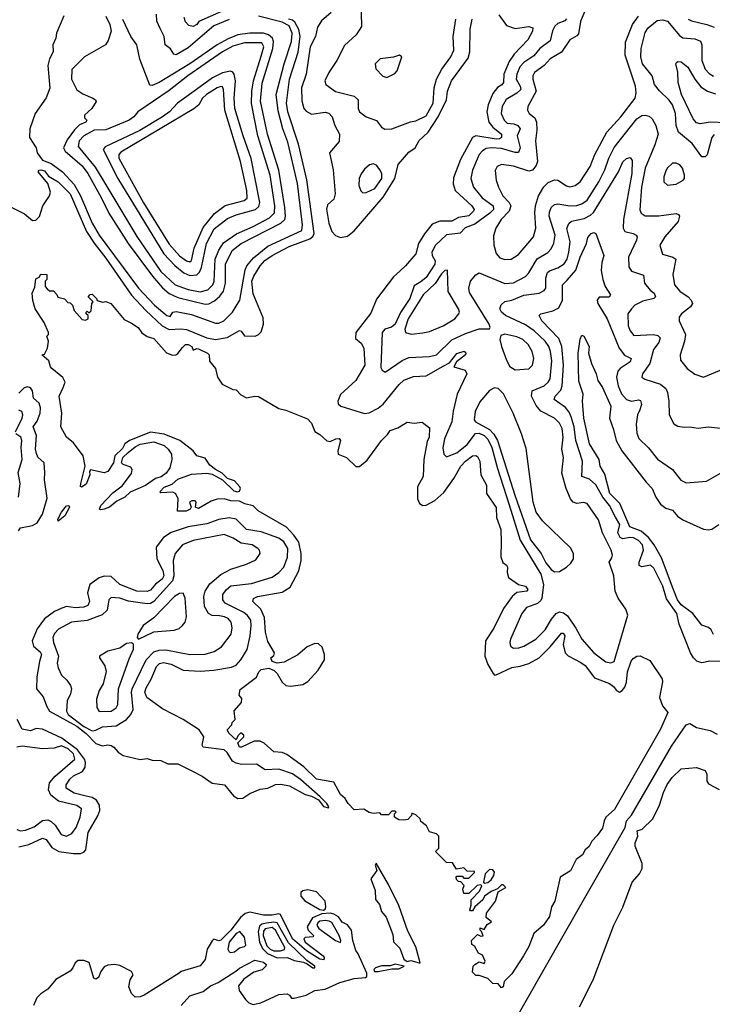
# Model space of a CAD drawing. Extents: x 1246230 to 1426786, y 660032 to 763141.
# Tile 426 of 566: x 1413901 to 1417947, y 680182 to 685933. Entities that reach past the tile are written whole.
import ezdxf

# ---------------------------------------------------------------- set-up
doc = ezdxf.new("R2010")
doc.units = 0

msp = doc.modelspace()

# ---------------------------------------------------------------- linework, layer by layer
at = {"layer": '0CON10XD'}
for points in [[(1415892.9, 686055), (1415897, 685893), (1415865.7, 685845), (1415797.3, 685782.7), (1415753.2, 685695), (1415706.6, 685625), (1415683.8, 685575), (1415690, 685555), (1415745, 685512.5), (1415855, 685486.5), (1415877.5, 685465), (1415878.5, 685415), (1415885, 685394), (1415925.7, 685365.7), (1415984.4, 685344.4), (1416014.5, 685304.5), (1416033.2, 685293.2), (1416075.5, 685294.5), (1416183.6, 685336.4), (1416215, 685342.5), (1416275, 685370.7), (1416316.1, 685445), (1416321.8, 685535), (1416336.3, 685585), (1416366.6, 685643.4), (1416420, 685715), (1416436.1, 685755), (1416432.2, 685835), (1416447.8, 685935)], [(1417220.3, 686025), (1417177.4, 685922.6), (1417165, 685850), (1417155, 685837.7), (1417115, 685814.5), (1417065, 685742.5), (1416998.8, 685705), (1416965.4, 685665), (1416908.8, 685625), (1416899.3, 685605), (1416898.4, 685585), (1416917.6, 685515), (1416870, 685425), (1416866.5, 685405), (1416877.8, 685385), (1416909.9, 685359.9), (1416920.3, 685335), (1416921.8, 685288.2), (1416913.8, 685225), (1416924.7, 685105), (1416918.6, 685081.4), (1416896.2, 685053.8), (1416875, 685048.8), (1416785, 685077.2), (1416715, 685087.7), (1416690.6, 685075), (1416678.6, 685051.4), (1416683.6, 684995), (1416696.9, 684955), (1416722.9, 684905), (1416760.9, 684865), (1416770.3, 684845), (1416760.3, 684815), (1416714, 684765), (1416681.8, 684715), (1416669.1, 684670.9), (1416670.3, 684615), (1416685, 684567.5), (1416705, 684542.2), (1416735, 684532.5), (1416771.2, 684535), (1416815, 684560.5), (1416902.1, 684665), (1416916.6, 684715), (1416910.7, 684805), (1416914.4, 684845.6), (1416931.2, 684905), (1416962.6, 684957.4), (1416988.2, 684981.8), (1417025, 684998.2), (1417045, 684995.5), (1417095, 684962.9), (1417115, 684956.9), (1417145, 684963.8), (1417174.6, 684985), (1417233.9, 685075), (1417261.4, 685145), (1417330, 685275), (1417413.3, 685365), (1417495.3, 685475), (1417502.2, 685505), (1417498.5, 685545), (1417437.5, 685725), (1417439.3, 685800.7), (1417479.7, 685905), (1417516.1, 685953.9)], [(1414158.5, 685955), (1414116, 685855), (1414112.9, 685825), (1414094.7, 685785), (1414096.2, 685745), (1414075.7, 685705), (1414065.4, 685665), (1414076.9, 685533.1), (1414055, 685476.7), (1413991, 685385), (1413959.8, 685295), (1413957.7, 685245), (1413997.7, 685185), (1414003, 685155), (1414035, 685112.8), (1414085, 685093.3), (1414151.9, 685045), (1414219.3, 684969.3), (1414256.8, 684905), (1414323.7, 684743.7), (1414365, 684673.9), (1414595, 684365.7), (1414688.9, 684265), (1414760.6, 684205), (1414780.8, 684199.2), (1414795.5, 684224.5), (1414815, 684229.1), (1414905, 684210.9), (1415045, 684160.3), (1415065, 684160.8), (1415093.8, 684175), (1415144.2, 684225), (1415186.1, 684293.9), (1415218, 684472), (1415228.4, 684495), (1415267.3, 684542.7), (1415350.4, 684609.6), (1415548.5, 684701.5), (1415553, 684735), (1415524, 684976), (1415468, 685218), (1415439, 685295), (1415410.6, 685400.6), (1415399.3, 685495), (1415445.2, 685675.2), (1415489.6, 685805), (1415491.7, 685855), (1415475, 685896.9), (1415435, 685917.6), (1415295, 685952.4)], [(1414403.9, 685953.9), (1414427.1, 685905), (1414434.4, 685865), (1414417.9, 685812), (1414401.4, 685785), (1414279.5, 685715), (1414205, 685641.2), (1414203.1, 685585), (1414234, 685524), (1414270, 685500), (1414328, 685475), (1414343.3, 685465), (1414347.5, 685455), (1414322.5, 685415), (1414278.6, 685375), (1414278.7, 685358.7), (1414293.8, 685345), (1414287.5, 685335), (1414251, 685319), (1414220.5, 685289.5), (1414178.4, 685231.6), (1414156.9, 685185), (1414166.5, 685165), (1414265, 685078.9), (1414299.2, 685035), (1414376.2, 684893.8), (1414422.4, 684802.4), (1414535, 684626.1), (1414677.3, 684435), (1414735, 684367.6), (1414774.5, 684334.5), (1414825, 684310.9), (1414985, 684270.8), (1415006.4, 684273.6), (1415038.6, 684291.4), (1415071, 684319), (1415092.2, 684347.8), (1415103.9, 684395), (1415102.3, 684505), (1415141.9, 684585), (1415195, 684624.8), (1415427.3, 684745), (1415449.2, 684765), (1415453.2, 684785), (1415448.9, 684835), (1415414, 685054), (1415348.3, 685265), (1415307.1, 685457.1), (1415317.4, 685562.6), (1415379.4, 685765), (1415384, 685805), (1415378.1, 685825), (1415354.6, 685844.7), (1415325, 685853.1), (1415245, 685854.6), (1415174.4, 685844.4), (1415118.1, 685821.9), (1415053.8, 685786.2), (1414895.2, 685675), (1414715, 685566.4), (1414675, 685548.7), (1414660.2, 685550.2), (1414603.1, 685703.1), (1414585.6, 685785), (1414550, 685835), (1414502.9, 685932.9)], [(1415125, 685934.2), (1415035, 685896.3), (1414885, 685768), (1414815, 685728.4), (1414800.9, 685730.9), (1414782.1, 685762.1), (1414751.2, 685785), (1414745.3, 685835), (1414721.7, 685881.7), (1414702.8, 685925), (1414699.8, 685965)], [(1415079.1, 685980.9), (1414948, 685922), (1414935.6, 685905), (1414915, 685893.1), (1414889.6, 685899.5), (1414870.3, 685920.3), (1414861.4, 685945)], [(1415721.2, 685975), (1415663.5, 685926.5), (1415640.5, 685889.5), (1415628.2, 685835), (1415597.9, 685775), (1415573.5, 685615), (1415547.2, 685535), (1415548.1, 685458.1), (1415560, 685415), (1415575, 685397.8), (1415605, 685381.9), (1415685, 685391.8), (1415706.9, 685386.9), (1415726.9, 685365), (1415742.1, 685315), (1415770, 685265), (1415767.8, 685222.2), (1415711.4, 685155), (1415732.9, 685055), (1415744.6, 684915), (1415736.5, 684885), (1415698.7, 684851.3), (1415693.2, 684826.8), (1415706.2, 684745), (1415725, 684695.5), (1415745, 684672.3), (1415775, 684660.4), (1415815, 684668), (1415855, 684700.5), (1416025, 684896.1), (1416093, 685005), (1416112.1, 685087.9), (1416175, 685159.2), (1416210.8, 685185), (1416235, 685227.7), (1416256, 685246), (1416287, 685275), (1416345.5, 685364.5), (1416393.5, 685465), (1416400.6, 685515), (1416424.1, 685575), (1416521.5, 685708.5), (1416530.5, 685745), (1416532, 685878), (1416543.5, 685936.5)], [(1416700.5, 685960.5), (1416745, 685898.8), (1416795, 685880.8), (1416875, 685893.5), (1416898.6, 685885), (1416896.4, 685865), (1416869.6, 685815), (1416789.1, 685730.9), (1416760.6, 685689.4), (1416729.2, 685615), (1416726.7, 685565), (1416716.9, 685553.1), (1416692.9, 685537.2), (1416665, 685501.1), (1416637.4, 685435), (1416629.8, 685395), (1416641.6, 685335), (1416664.7, 685304.7), (1416714.7, 685265), (1416715.3, 685245), (1416703.2, 685236.8), (1416685, 685235.9), (1416565, 685255.2), (1416545.4, 685245), (1416475, 685117.1), (1416435, 685009.2), (1416432.3, 684975), (1416445.2, 684935.2), (1416542.9, 684845), (1416554.8, 684825), (1416552.4, 684815), (1416525, 684786.8), (1416465, 684778.2), (1416425, 684755.2), (1416355, 684756.1), (1416310.7, 684739.3), (1416265, 684682.8), (1416229.8, 684625), (1416214.3, 684565.8), (1416154.6, 684495), (1416123, 684467), (1416085, 684431.6), (1415985, 684300.4), (1415951.4, 684218.6), (1415865, 684106), (1415861.7, 684071.7), (1415895, 684043.3), (1415911.4, 684015), (1415917.5, 683915), (1415865.3, 683825), (1415775, 683744.3), (1415758.9, 683705), (1415760.3, 683690.3), (1415776.1, 683676.1), (1415895, 683638), (1415916.3, 683633.7), (1415942.5, 683637.5), (1415995.4, 683664.6), (1416025, 683688.2), (1416116.8, 683803.2), (1416145, 683826.8), (1416201.7, 683848.3), (1416275, 683852.1), (1416375, 683909.2), (1416410.8, 683929.2), (1416455, 683983.5), (1416496.7, 683996.7), (1416508, 683985), (1416506, 683975), (1416452.5, 683935), (1416436.7, 683905), (1416503.3, 683885), (1416511.9, 683865), (1416456.6, 683745), (1416433.1, 683646.9), (1416425.6, 683585), (1416381.9, 683485), (1416372.9, 683432.9), (1416378.8, 683395), (1416395, 683380), (1416455, 683403.7), (1416515, 683452.3), (1416563.6, 683516.4), (1416585, 683517.9), (1416615, 683503.9), (1416635, 683482.7), (1416659.6, 683435), (1416691.1, 683311.1), (1416760.2, 683100.2), (1416823.8, 682893.8), (1416944.7, 682695), (1416960.6, 682635), (1416951.8, 682555), (1416945, 682541.3), (1416925, 682522.7), (1416860.8, 682499.2), (1416834.5, 682465.6), (1416768.1, 682315), (1416763.1, 682295), (1416767.9, 682275), (1416785, 682262.7), (1416816, 682264), (1416846.5, 682275), (1416915.8, 682315), (1416971.2, 682368.8), (1417007.3, 682432.7), (1417034.3, 682465.7), (1417055, 682473.9), (1417078.1, 682468.1), (1417100.6, 682450.6), (1417149.7, 682379.7), (1417184.1, 682314.1), (1417255, 682235.6), (1417325, 682182.2), (1417355, 682176.2), (1417373.7, 682185), (1417452.8, 682455), (1417441.1, 682491.1), (1417397.4, 682555), (1417380.3, 682595), (1417371.2, 682685), (1417344.4, 682765), (1417360.7, 682789.3), (1417363.8, 682805), (1417355.5, 682835), (1417306.2, 682935), (1417282.4, 683012.4), (1417215, 683106.5), (1417195, 683113.6), (1417155, 683108.2), (1417134.4, 683114.4), (1417118.4, 683135), (1417094, 683194), (1417068.6, 683285), (1417077.5, 683375), (1417067.6, 683425), (1417076, 683495)], [(1413842.4, 684842.4), (1413929.8, 684799.8), (1413975, 684760.8), (1413995, 684762.5), (1414015.7, 684784.3), (1414035.7, 684845), (1414075.5, 684904.5), (1414081.2, 684925), (1414065, 684976.1), (1414008.7, 685045), (1414015, 685054.5), (1414024.8, 685055.2), (1414045, 685049.8), (1414069.8, 685019.8), (1414125.1, 684985.1), (1414195, 684915.9), (1414291.8, 684695), (1414335, 684628.5), (1414405, 684539.8), (1414554.7, 684324.7), (1414637.8, 684235), (1414734, 684144), (1414775, 684124), (1414842.4, 684127.6), (1414875, 684122.9), (1414995, 684075.6), (1415044.5, 684065.6), (1415112.7, 684077.3), (1415185, 684117.5), (1415195, 684113.3), (1415215, 684086.2), (1415275.5, 684084.5), (1415295, 684093.3), (1415310.7, 684109.3), (1415324.5, 684155), (1415322.2, 684192.2), (1415265, 684331.4), (1415257.2, 684405), (1415268.5, 684435), (1415305, 684495.7), (1415333.7, 684526.3), (1415375.4, 684555.4), (1415475, 684607.3), (1415596.3, 684653.7), (1415613.4, 684666.6), (1415620.5, 684685), (1415577.6, 684997.6), (1415529.8, 685205), (1415468, 685395), (1415460.3, 685445), (1415477.7, 685585), (1415526.7, 685743.3), (1415539.8, 685835), (1415531.6, 685875), (1415508.6, 685918.6), (1415495, 685929.5), (1415471.7, 685935)], [(1417095, 685937.5), (1417084.5, 685925.5), (1417045, 685910), (1417027.2, 685895), (1417013, 685867), (1417000.4, 685809.6), (1416940, 685765), (1416905, 685722.4), (1416846.7, 685683.3), (1416823.1, 685656.9), (1416804.4, 685615), (1416800.6, 685585), (1416825.2, 685545), (1416827.4, 685525), (1416805.9, 685504.1), (1416743.3, 685466.7), (1416718.4, 685425), (1416714.3, 685385), (1416730.3, 685345), (1416749.2, 685329.2), (1416787.5, 685325), (1416810.8, 685315), (1416825.3, 685295), (1416818.1, 685281.9), (1416807.1, 685255), (1416825.2, 685185), (1416815, 685156.2), (1416795, 685157), (1416715, 685180.6), (1416655.2, 685184.8), (1416625, 685180), (1416603.6, 685166.4), (1416585, 685144.5), (1416545.7, 685054.3), (1416536.6, 685005), (1416550.9, 684955), (1416602.7, 684892.7), (1416666, 684846), (1416669.6, 684825), (1416648.1, 684801.9), (1416560.5, 684739.5), (1416502.9, 684717.1), (1416473.2, 684686.8), (1416394.4, 684675.6), (1416330, 684615), (1416307.9, 684575), (1416311.3, 684555), (1416328.3, 684525), (1416326.1, 684505), (1416275, 684426.7), (1416245, 684401.1), (1416205, 684379.4), (1416179.7, 684305), (1416125, 684223.1), (1416093.7, 684155), (1416072.5, 684137.5), (1416033.3, 684125), (1416017.7, 684105), (1416011.4, 683901.4), (1416018, 683885), (1416035, 683874), (1416135, 683941.8), (1416175, 683960), (1416295, 683965.3), (1416335, 683975.3), (1416425, 684062.4), (1416505, 684101), (1416585, 684127.3), (1416645, 684126.7), (1416650, 684135), (1416643.1, 684155), (1416529.2, 684339.2), (1416524.6, 684365.4), (1416533.8, 684405), (1416565, 684443.1), (1416585.5, 684454.4), (1416735, 684391.9)], [(1417957.1, 685262.9), (1417943.6, 685245), (1417916.2, 685143.8), (1417905, 685131.1), (1417885, 685131.1), (1417829.4, 685209.4), (1417750, 685275), (1417735.3, 685315), (1417731.1, 685385), (1417713.8, 685435), (1417695, 685463.4), (1417637.4, 685517.4), (1417610, 685555), (1417595.7, 685605.7), (1417538.8, 685675), (1417529.6, 685715), (1417530.4, 685765), (1417555, 685858.6), (1417571.2, 685885), (1417625, 685927.3), (1417655, 685931.8), (1417685.6, 685925), (1417755, 685840.4), (1417775, 685826.4), (1417845, 685821.6), (1417877.5, 685807.5), (1417886.4, 685786.4), (1417885.7, 685695), (1417905, 685643.1), (1417928.2, 685618.2), (1417953, 685603)], [(1417806.7, 685935), (1417825, 685925.4), (1417915, 685905.4), (1417958.3, 685888.3)], [(1414955, 684344.3), (1414999.5, 684355), (1415030, 684385), (1415036.1, 684405), (1415043.3, 684535), (1415063.6, 684586.4), (1415091.2, 684628.8), (1415167.5, 684682.5), (1415265, 684724.8), (1415360, 684775), (1415388.5, 684805), (1415390.5, 684845), (1415364.8, 685025), (1415292.1, 685255), (1415254.2, 685444.2), (1415257.2, 685515), (1415267.6, 685575), (1415310.8, 685719.2), (1415328, 685775), (1415315, 685797.2), (1415215, 685798.3), (1415145, 685778.8), (1415085.3, 685745), (1414882.2, 685605), (1414775, 685518.8), (1414590.5, 685395), (1414568.5, 685365), (1414540, 685345), (1414405, 685289.3), (1414335, 685287.2), (1414275.3, 685255), (1414248, 685225), (1414242.8, 685192.7), (1414341, 685071), (1414405, 684968.5), (1414585, 684666.9), (1414725, 684462), (1414808.2, 684385), (1414885, 684356.7), (1414955, 684344.3)], [(1416045, 685595.6), (1416065, 685604.3), (1416091.7, 685618.3), (1416106, 685635), (1416132.5, 685715), (1416120, 685725), (1416085, 685714), (1416006.6, 685703.4), (1415976.9, 685675), (1415980.6, 685645), (1416022.7, 685602.7), (1416045, 685595.6)], [(1418025, 685330), (1417935, 685334.1), (1417875, 685324.6), (1417855, 685330), (1417835, 685354.4), (1417767.2, 685495), (1417747.9, 685565), (1417746.1, 685626.1), (1417734.2, 685675), (1417737.7, 685682.3), (1417745, 685688.8), (1417765, 685687.1), (1417803.5, 685655), (1417843.8, 685585), (1417879.9, 685539.9), (1417918.9, 685515), (1417965, 685500.6)], [(1414895, 684438.1), (1414935, 684442.7), (1414951.4, 684458.6), (1414962.7, 684485), (1414991.3, 684625), (1415037.8, 684712.2), (1415115, 684772), (1415165, 684793), (1415277.8, 684825), (1415298.1, 684841.9), (1415303.9, 684865), (1415252.2, 685122.2), (1415205.4, 685255), (1415158.4, 685415), (1415152.9, 685475), (1415161.7, 685575), (1415154.5, 685614.5), (1415145, 685626.9), (1415131.9, 685631.9), (1415085, 685622.3), (1415026.9, 685593.1), (1414955, 685541), (1414822.2, 685445), (1414775.3, 685395), (1414735, 685364.8), (1414603.4, 685285), (1414400.4, 685189.6), (1414389.1, 685175), (1414473.6, 685005), (1414743.8, 684565), (1414807.1, 684497.1), (1414858.9, 684455), (1414895, 684438.1)], [(1414895, 684518.1), (1414905, 684526.2), (1414920.6, 684599.4), (1414971.8, 684718.2), (1415038.2, 684801.8), (1415101.5, 684848.5), (1415212.3, 684877.7), (1415229, 684891), (1415228, 684935), (1415190.5, 685105), (1415099.4, 685405), (1415092.2, 685525), (1415085, 685541.2), (1415075, 685543.5), (1415055, 685535.6), (1414993, 685495), (1414969.6, 685475), (1414947.2, 685435), (1414918.4, 685411.6), (1414722.1, 685295), (1414491.3, 685158.7), (1414479.5, 685145), (1414480.2, 685125), (1414625, 684862.8), (1414775, 684622.3), (1414835, 684553.3), (1414875, 684523.8), (1414895, 684518.1)], [(1416735, 684391.9), (1416785, 684396.1), (1416855, 684433.3), (1416875.3, 684455), (1416924.6, 684535.4), (1416986.1, 684573.9), (1417006.1, 684593.9), (1417021.8, 684628.3), (1417028.1, 684675), (1416994.4, 684785), (1416995, 684808.8), (1417005.4, 684835), (1417025, 684852.9), (1417045, 684857.8), (1417115, 684845.2), (1417155, 684847.3), (1417185, 684857.3), (1417215, 684879.7), (1417284.4, 684985), (1417319.2, 685055), (1417341.5, 685125), (1417373.5, 685186.5), (1417505, 685354.6), (1417535, 685372.5), (1417555, 685374.6), (1417578.6, 685368.6), (1417595, 685353.6), (1417616.5, 685315), (1417630.4, 685265), (1417611.1, 685201.1), (1417554.4, 685065), (1417533.8, 684955), (1417522.9, 684822.9), (1417531.9, 684801.9), (1417555, 684788.2), (1417635, 684787.6), (1417735, 684800), (1417748.8, 684795), (1417755.6, 684785), (1417746.9, 684755), (1417669.1, 684665), (1417640, 684615), (1417655, 684564.2), (1417716.7, 684545), (1417733.4, 684533.4), (1417716.2, 684445), (1417726.4, 684385), (1417757.3, 684347.3), (1417805.5, 684315), (1417824, 684294), (1417831.5, 684275), (1417819.1, 684255), (1417766.7, 684215), (1417753.3, 684195), (1417752.7, 684175), (1417789.7, 684095), (1417784.6, 684055), (1417759.4, 683975), (1417761.9, 683945), (1417800.8, 683895), (1417845, 683861.9), (1417895, 683844.4), (1418036.4, 683903.6)], [(1415905, 684922.5), (1415925, 684923.8), (1415975, 684946.1), (1416017.1, 685005), (1416016.3, 685035), (1416005.6, 685055.6), (1415985, 685082.2), (1415965, 685091.4), (1415945, 685084.5), (1415915, 685059.5), (1415895, 685033.1), (1415883.3, 685005), (1415882.5, 684965), (1415893.7, 684933.7), (1415905, 684922.5)], [(1417076, 683495), (1417068.9, 683545), (1417055, 683577.1), (1417025, 683604.7), (1416945, 683647.1), (1416918.8, 683678.8), (1416890.2, 683735), (1416894.8, 683765.2), (1416965.5, 683794.5), (1416988.4, 683815), (1416999.5, 683835), (1417009.6, 683939.6), (1417002.4, 683995), (1416992.1, 684025), (1416970.5, 684055), (1416905.6, 684115.6), (1416855, 684150.7), (1416737.9, 684205), (1416715.4, 684225), (1416706.2, 684245), (1416712.6, 684267.4), (1416735, 684286.2), (1416775, 684295.3), (1416845, 684323.2), (1416935, 684335.4), (1416965, 684351.1), (1416974.6, 684365.3), (1416974.3, 684425), (1416985, 684455.6), (1416995, 684466.8), (1417045, 684482.7), (1417082.4, 684507.6), (1417099.4, 684535), (1417107.8, 684575), (1417116, 684635), (1417097.5, 684712.5), (1417107.8, 684742.2), (1417125, 684756.4), (1417198, 684772), (1417235, 684791.2), (1417252.3, 684807.7), (1417397.9, 685045), (1417425, 685103.3), (1417445, 685122.2), (1417467.4, 685127.4), (1417479.6, 685109.6), (1417476.7, 685035), (1417429, 684765), (1417426.2, 684716.2), (1417436.2, 684696.2), (1417485, 684684.6), (1417502.9, 684675), (1417507.5, 684665), (1417503.7, 684645), (1417456.8, 684545), (1417459.8, 684489.8), (1417473.9, 684463.9), (1417545, 684440.6), (1417550.5, 684395), (1417583.4, 684353.4), (1417607.1, 684335), (1417614.4, 684315), (1417604.6, 684305.4), (1417540.8, 684289.2), (1417495.2, 684264.8), (1417473.8, 684245), (1417453.1, 684215), (1417455.4, 684145), (1417466.2, 684115), (1417489.2, 684089.2), (1417603.3, 684093.3), (1417627.8, 684087.7), (1417641.5, 684075), (1417635, 684048.1), (1417602.7, 684007.3), (1417580.9, 683925), (1417538.9, 683865), (1417534.2, 683845), (1417552.8, 683832.8), (1417645, 683803.3), (1417675, 683778.1), (1417684.6, 683755), (1417692.2, 683705), (1417694.4, 683625.6), (1417722.2, 683572.2), (1417745, 683558.6), (1417782.1, 683552.1), (1417814.1, 683554.1), (1417865, 683546.7), (1417925, 683554.3), (1417995, 683547.5)], [(1417685, 684966), (1417735, 684973.1), (1417777.5, 684995), (1417784.4, 685005.6), (1417784.4, 685025.6), (1417771.8, 685065), (1417756.9, 685085), (1417735.9, 685094.1), (1417715, 685094), (1417685, 685068), (1417675, 685050), (1417664.3, 685014.3), (1417664.3, 684985), (1417685, 684966)], [(1418010, 682185), (1417933.2, 682186.8), (1417885, 682176.2), (1417856.1, 682186.1), (1417836.1, 682206.1), (1417819.4, 682235), (1417753.3, 682403.3), (1417739.7, 682465), (1417679.6, 682549.7), (1417657.1, 682625), (1417605, 682730.4), (1417585, 682746.9), (1417535, 682737.2), (1417520.4, 682745), (1417519.5, 682765), (1417544.8, 682835), (1417538.1, 682865), (1417515, 682891.5), (1417486.3, 682906.3), (1417465, 682908.5), (1417425, 682900.5), (1417409.5, 682909.5), (1417394.5, 682935), (1417406, 682985), (1417381.7, 683028.3), (1417346.1, 683096.1), (1417308, 683145), (1417267.1, 683217.1), (1417230.2, 683250.2), (1417185.3, 683265.3), (1417188.2, 683355), (1417150.2, 683475), (1417138.9, 683555), (1417123.1, 683613.1), (1417110.9, 683640.9), (1417088.6, 683668.6), (1417023.6, 683715), (1417029.2, 683735), (1417061.5, 683768.5), (1417069.8, 683795), (1417077.3, 683915), (1417068.7, 684025), (1417050.3, 684070.3), (1416951.8, 684175), (1416935.8, 684205), (1416944.6, 684215.4), (1417015, 684231.6), (1417050.1, 684249.9), (1417070.9, 684295), (1417071.3, 684385), (1417099, 684411), (1417150.2, 684469.8), (1417175, 684545.6), (1417211.1, 684625), (1417219.1, 684660.9), (1417238.8, 684685), (1417255, 684690.8), (1417266, 684685), (1417313.6, 684555), (1417301.3, 684515), (1417297.9, 684467.9), (1417307.5, 684415), (1417320.7, 684375), (1417351.4, 684325), (1417345, 684313.1), (1417285, 684311.4), (1417274.6, 684295.4), (1417278.2, 684275), (1417333.3, 684185), (1417402.2, 684015), (1417434.4, 683974.4), (1417473.4, 683953.4), (1417467.9, 683935), (1417408.2, 683895), (1417395, 683879.4), (1417387.9, 683845), (1417396.1, 683795), (1417417, 683747), (1417445, 683714.7), (1417474.8, 683704.8), (1417515, 683712.3), (1417528, 683708), (1417532.5, 683685), (1417522.9, 683655), (1417510.6, 683625), (1417501.4, 683571.4), (1417505, 683517.5), (1417516.9, 683486.9), (1417575, 683431.9), (1417626.1, 683366.1), (1417714.2, 683305), (1417763.2, 683243.2), (1417795, 683228.8), (1417912.7, 683237.3), (1417995, 683284)], [(1416186.8, 684096.8), (1416255, 684103.2), (1416295, 684112.5), (1416375, 684145.4), (1416441.9, 684185), (1416466.5, 684215), (1416470, 684225), (1416464.6, 684245), (1416403.1, 684345), (1416399.3, 684469.3), (1416385, 684468), (1416365, 684449.4), (1416328.5, 684391.5), (1416257.4, 684325), (1416170, 684185), (1416150.5, 684125), (1416155, 684106.2), (1416186.8, 684096.8)], [(1416715, 680278.8), (1416695, 680302.5), (1416665, 680303.3), (1416635, 680332.5), (1416585, 680350), (1416565, 680350), (1416545, 680370), (1416550, 680405), (1416560, 680415), (1416585, 680430), (1416615, 680420), (1416620, 680435), (1416605, 680470), (1416581.7, 680481.7), (1416559.3, 680519.3), (1416541.7, 680531.7), (1416540, 680555), (1416575, 680590), (1416595, 680580), (1416607.5, 680582.5), (1416598.3, 680608.3), (1416590, 680615), (1416591.7, 680628.3), (1416615, 680620), (1416631.7, 680648.3), (1416657.5, 680665), (1416625, 680690), (1416628, 680715), (1416680.8, 680785), (1416695, 680840), (1416740, 680865), (1416725, 680880), (1416715, 680880), (1416692.5, 680857.5), (1416655, 680841.2), (1416616.1, 680813.9), (1416607, 680793), (1416559.2, 680750.8), (1416545, 680728.8), (1416535, 680727.5), (1416530, 680735), (1416538.8, 680761.2), (1416537.5, 680792.5), (1416586.1, 680843.9), (1416600, 680875), (1416595, 680880), (1416573.9, 680876.1), (1416525, 680830), (1416495, 680830), (1416490, 680855), (1416497, 680877), (1416478.3, 680898.3), (1416465, 680900), (1416451.7, 680911.7), (1416450, 680925), (1416455, 680930), (1416485, 680930), (1416495, 680920), (1416525, 680920), (1416558.3, 680951.7), (1416558.3, 680958.3), (1416515, 680960), (1416495, 680980), (1416452.5, 680972.5), (1416428.3, 681008.3), (1416395, 681010), (1416330, 681075), (1416350, 681095), (1416350, 681165), (1416335, 681177.5), (1416295, 681190), (1416277.5, 681225), (1416245, 681250), (1416240, 681265), (1416215, 681290), (1416191.7, 681298.3), (1416190, 681285), (1416168.3, 681261.7), (1416145, 681257.5), (1416115, 681260), (1416090, 681275), (1416090, 681295), (1416100, 681305), (1416095, 681310), (1416075, 681310), (1416055, 681290), (1416015, 681290), (1416005, 681300), (1415965, 681297.5), (1415943, 681303), (1415911.7, 681321.7), (1415855, 681318.8), (1415820, 681355), (1415802.5, 681385), (1415775, 681407.5), (1415735, 681480), (1415635, 681498.1), (1415560.2, 681570.2), (1415461.9, 681641.9), (1415435, 681652.5), (1415385, 681657.5), (1415328.5, 681708.5), (1415305, 681719.4), (1415270.9, 681719.1), (1415196.7, 681685), (1415184.2, 681685), (1415175, 681710), (1415210, 681745), (1415210, 681755), (1415193, 681767), (1415175, 681750), (1415165, 681727.5), (1415123.8, 681765), (1415112.5, 681785), (1415140, 681815), (1415141.7, 681828.3), (1415160, 681845), (1415153, 681897), (1415197.5, 681945), (1415198.8, 681968.8), (1415183, 681987), (1415188.3, 682021.7), (1415285, 682094), (1415297.7, 682125), (1415311.6, 682138.4), (1415355.5, 682145.5), (1415387.5, 682132.5), (1415405.3, 682115.3), (1415433.8, 682063.8), (1415455, 682044.6), (1415485, 682039.7), (1415555, 682049.6), (1415585, 682068.2), (1415645.3, 682134.7), (1415682.1, 682195), (1415682, 682225), (1415667.8, 682267.8), (1415647, 682287), (1415625, 682289.7), (1415579.3, 682270.7), (1415525, 682223.2), (1415445, 682180.6), (1415405, 682175.4), (1415375.8, 682185), (1415368.8, 682205), (1415385, 682220), (1415389.4, 682235), (1415350.7, 682300.7), (1415336.7, 682355), (1415330.6, 682440.6), (1415309.3, 682489.3), (1415262.2, 682535), (1415267.6, 682552.4), (1415290, 682565), (1415435, 682590.3), (1415480.9, 682619.1), (1415531, 682715), (1415545.6, 682774.4), (1415544.8, 682815), (1415530.6, 682880.6), (1415502.2, 682922.2), (1415458.9, 682968.9), (1415294, 683065), (1415264.1, 683094.1), (1415216.7, 683105), (1415185, 683120.8), (1415135, 683122.9), (1415095, 683134.2), (1415055, 683132), (1415018.8, 683121.2), (1414945, 683078.8), (1414927.5, 683085), (1414932.5, 683115), (1414925, 683122.5), (1414907, 683123), (1414892.5, 683115), (1414902.5, 683085), (1414897.5, 683075), (1414873, 683063), (1414823.3, 683063.3), (1414826.7, 683135), (1414813.3, 683163.3), (1414795, 683173.3), (1414725, 683170), (1414720, 683175), (1414745, 683202.5), (1414790.7, 683219.3), (1414825, 683250), (1414905, 683278), (1414995, 683284), (1415025, 683278), (1415086.2, 683246.2), (1415151.8, 683181.8), (1415174, 683176), (1415185, 683180), (1415190, 683195), (1415186, 683205), (1415155, 683238.8), (1415113.9, 683253.9), (1415083.3, 683285), (1415045.5, 683305.5), (1415012, 683332), (1414985, 683372), (1414935.7, 683385.7), (1414915, 683415.8), (1414836.2, 683475), (1414745, 683512.5), (1414665, 683523.6), (1414543.3, 683475), (1414515, 683456), (1414500.8, 683429.2), (1414456.2, 683385), (1414448.8, 683345), (1414415.5, 683294.5), (1414395, 683286.5), (1414315, 683303.8), (1414308, 683295), (1414311.1, 683275), (1414289.6, 683220.5), (1414262.3, 683202.3), (1414256.2, 683206.2), (1414258.2, 683225), (1414283.8, 683325), (1414271.5, 683385), (1414215, 683460.6), (1414174.4, 683495), (1414141.1, 683555), (1414147.8, 683635), (1414131.5, 683735), (1414154.7, 683785.3), (1414166.9, 683815), (1414153.6, 683843.6), (1414088.8, 683895), (1414080, 683905), (1414070.7, 683940.7), (1414030, 683975), (1414045, 683980), (1414063.8, 684015), (1414070, 684055), (1414060, 684085), (1414070, 684095), (1414070, 684105), (1414043.3, 684165), (1413991.2, 684245), (1413977, 684293), (1413973.3, 684335), (1413989.3, 684370.7), (1413995, 684420), (1414015, 684430), (1414025, 684447.5), (1414060, 684445), (1414060, 684415), (1414050, 684405), (1414050, 684375), (1414061.7, 684361.7), (1414075, 684350), (1414098.3, 684348.3), (1414118.3, 684328.3), (1414123, 684313), (1414161.7, 684301.7), (1414181.7, 684281.7), (1414195, 684280), (1414210, 684265), (1414220, 684235), (1414265, 684182.5), (1414285, 684177.5), (1414300, 684185), (1414300, 684205), (1414290, 684215), (1414290, 684225), (1414295, 684230), (1414305, 684220), (1414318.3, 684231.7), (1414322.5, 684275), (1414330, 684285), (1414300, 684315), (1414311.7, 684328.3), (1414325, 684330), (1414350, 684305), (1414353, 684293), (1414385, 684282.5), (1414405, 684286.7), (1414432.5, 684275), (1414511.4, 684181.4), (1414555, 684161.2), (1414592.5, 684135), (1414614.1, 684104.1), (1414645, 684083.3), (1414685, 684070), (1414757.8, 683987.8), (1414793.9, 683973.9), (1414813.9, 683976.1), (1414825, 683982.5), (1414851.3, 684018.7), (1414870, 684035), (1414885, 684035.4), (1414906.2, 684025), (1414915, 684002.5), (1414935, 684012.5), (1414945, 684011.2), (1414998.8, 683985), (1415008, 683975), (1415009.3, 683939.3), (1415043.8, 683895), (1415056.7, 683845), (1415084, 683804), (1415145, 683772.5), (1415165, 683772), (1415192.1, 683742.1), (1415225, 683724), (1415275, 683734.4), (1415295, 683732.2), (1415415, 683662), (1415455, 683652.9), (1415581.2, 683601.2), (1415606, 683576), (1415625, 683528.6), (1415655, 683510), (1415695, 683473.3), (1415715, 683468.9), (1415747.5, 683485), (1415767.8, 683487.8), (1415775.8, 683475), (1415759.6, 683415), (1415761.9, 683395), (1415809.6, 683375), (1415863.8, 683323.8), (1415886.8, 683323.2), (1415930.3, 683359.7), (1416015, 683475.6), (1416048.9, 683511.1), (1416065, 683534), (1416110.7, 683549.3), (1416165, 683581.4), (1416205, 683576.7), (1416251.7, 683581.7), (1416295, 683550), (1416293.8, 683495), (1416280.9, 683469.1), (1416261.1, 683365), (1416258.1, 683265), (1416224.4, 683205), (1416225.4, 683135), (1416237.3, 683107.3), (1416255, 683095.5), (1416275, 683098.2), (1416325, 683125.4), (1416378.7, 683171.3), (1416437.7, 683252.3), (1416478.7, 683325), (1416505, 683355.4), (1416545, 683385.5), (1416565, 683386.9), (1416575, 683380.8), (1416588.8, 683355), (1416594.4, 683275), (1416627.8, 683215), (1416626.9, 683165), (1416685, 683083.3), (1416685.6, 683025.6), (1416711.2, 682955), (1416713.9, 682883.9), (1416710.7, 682795), (1416722.3, 682762.3), (1416745, 682746.2), (1416750.7, 682735), (1416748.4, 682705), (1416755.8, 682675.8), (1416814.8, 682634.8), (1416854.7, 682624.7), (1416868.8, 682605), (1416863.3, 682595), (1416805, 682587.2), (1416777.5, 682565), (1416726.2, 682493.8), (1416671.1, 682378.9), (1416621.5, 682305), (1416618.5, 682215), (1416636.2, 682166.2), (1416666.2, 682115), (1416675, 682104), (1416685, 682106), (1416775, 682149.1), (1416825, 682156.5), (1416875, 682173.5), (1416934.6, 682205.3), (1417000.1, 682269.9), (1417065, 682350.9), (1417075, 682349.6), (1417085.7, 682335), (1417074.7, 682284.7), (1417087.2, 682235), (1417105, 682217.5), (1417178.8, 682178.8), (1417205, 682161.1), (1417258.7, 682088.7), (1417345.5, 682055.5), (1417368.9, 682038.9), (1417386.7, 682015), (1417405, 682006.2), (1417421.2, 682015), (1417435.5, 682035), (1417445.4, 682064.6), (1417450.8, 682125), (1417473.2, 682186.7), (1417485, 682202.5), (1417505, 682215.4), (1417525, 682217.3), (1417581.1, 682191.1), (1417654.1, 682084.1), (1417656.2, 682065), (1417638, 681975), (1417655.4, 681925), (1417686.9, 681886.9), (1417645, 681789.2), (1417375, 681320.5), (1417323.9, 681276.1), (1417314.7, 681254.7), (1417305, 681210.8), (1417275, 681167.8), (1417243.8, 681136.2), (1417227.5, 681105), (1417204.3, 681085), (1417189.2, 681055), (1417151.1, 681028.9), (1417118.8, 680961.2), (1417058, 680925), (1417026.7, 680785), (1417008.3, 680751.7), (1416995, 680694.5), (1416960.4, 680645), (1416903.5, 680596.5), (1416875, 680520.8), (1416843.3, 680465), (1416775, 680360), (1416730, 680315), (1416725, 680283.8), (1416715, 680278.8)], [(1416795, 683887.9), (1416875, 683893.6), (1416897.3, 683915), (1416903.9, 683955), (1416895.3, 683995), (1416870.7, 684035), (1416839.1, 684065), (1416805, 684080.7), (1416735, 684096.7), (1416710.7, 684089.3), (1416705.5, 684065), (1416716.2, 684023.8), (1416744, 683945), (1416765, 683906.9), (1416795, 683887.9)], [(1417953, 682343), (1417940.1, 682370.1), (1417925, 682382.4), (1417885, 682397.3), (1417832.8, 682465), (1417765.8, 682515), (1417743.2, 682545), (1417718.7, 682608.7), (1417650.3, 682790.3), (1417607.2, 682865), (1417575, 682907.9), (1417531.9, 682945), (1417465, 682971.4), (1417406.3, 683106.3), (1417348.3, 683165), (1417319.3, 683279.3), (1417292.7, 683325), (1417286.5, 683365), (1417229.8, 683455), (1417197.1, 683605), (1417189.2, 683705), (1417192.9, 683745), (1417167.4, 683822.6), (1417163.5, 683985), (1417175, 684066.7), (1417185, 684090), (1417196.2, 684085), (1417227.5, 684025), (1417223.3, 683985), (1417241.4, 683925), (1417268.9, 683865), (1417278, 683825), (1417305.5, 683785.5), (1417353.8, 683675), (1417347.2, 683605), (1417370.1, 683540.1), (1417384.3, 683475), (1417417.8, 683415), (1417561, 683231), (1417595.4, 683195), (1417616.6, 683145), (1417645, 683102.7), (1417675, 683080), (1417715, 683067.9), (1417743.4, 683033.4), (1417775, 683012), (1417895, 682958.2), (1417925, 682952.7), (1417945, 682956.5), (1417984.7, 682985.3)], [(1413893.1, 682946.9), (1413904.7, 682965), (1413975, 682979.2), (1414002.9, 682995), (1414033.3, 683045), (1414062.3, 683137.7), (1414045.4, 683245), (1414048.3, 683288.3), (1414043.2, 683345), (1414007.4, 683377.4), (1413998.8, 683398.8), (1413994, 683425), (1413998.4, 683505), (1413980, 683555), (1414002.7, 683587.3), (1414020.3, 683635), (1414022.7, 683665), (1414015, 683692.5), (1413982.2, 683722.2), (1413975.6, 683765), (1413963.2, 683783.2), (1413945, 683787.8), (1413927.1, 683782.9), (1413895, 683751.2)], [(1417025, 682708.1), (1417055, 682711.1), (1417095, 682735.2), (1417120.5, 682759.5), (1417135.2, 682785), (1417136.1, 682815), (1417117.8, 682847.8), (1416955.6, 683005.6), (1416917.6, 683057.6), (1416899.8, 683115), (1416858.5, 683428.5), (1416832, 683515), (1416784.3, 683635), (1416728, 683748), (1416695, 683778.9), (1416675, 683782.1), (1416645, 683767.9), (1416589.5, 683700.5), (1416560.7, 683645), (1416555.3, 683595), (1416563.1, 683585), (1416645, 683539.5), (1416671.3, 683511.3), (1416692.2, 683475), (1416792.8, 683155), (1416884.5, 682895), (1416947, 682815), (1416975, 682761.1), (1417005, 682721.9), (1417025, 682708.1)], [(1413875.8, 683525), (1413915.3, 683605), (1413918.7, 683625), (1413913.1, 683645), (1413895, 683652.6)], [(1413893.7, 683145), (1413904.1, 683224.1), (1413892.3, 683287.6), (1413915.3, 683364.7), (1413909.8, 683435), (1413914.3, 683475), (1413908.2, 683495), (1413878.9, 683515)], [(1414375, 683070), (1414367.5, 683075), (1414374.4, 683095.6), (1414445, 683170), (1414499.6, 683210.5), (1414555, 683282.5), (1414558, 683305), (1414549.7, 683319.7), (1414505.8, 683335.8), (1414496.2, 683345), (1414504.2, 683375.8), (1414534.2, 683405.8), (1414575, 683438.8), (1414605, 683453.8), (1414685, 683468.1), (1414745, 683446.9), (1414768.8, 683425), (1414787.5, 683395), (1414790, 683365), (1414778.8, 683315), (1414756.5, 683283.5), (1414727.3, 683262.7), (1414695, 683252.5), (1414635, 683212), (1414545.8, 683174.2), (1414515, 683144), (1414468.8, 683121.2), (1414425, 683086.2), (1414395, 683074), (1414375, 683070)], [(1414125, 683003.8), (1414124.4, 683015), (1414145, 683057.1), (1414175, 683094.2), (1414188, 683095), (1414191.4, 683085), (1414165.4, 683034.6), (1414125, 683003.8)], [(1415705, 681330), (1415707.5, 681335), (1415695.5, 681355), (1415655.5, 681395), (1415541.8, 681495), (1415495, 681528.2), (1415415, 681555.2), (1415335, 681552.2), (1415284.6, 681584.6), (1415196.7, 681583.3), (1415165, 681590), (1415143.2, 681603.2), (1415112.4, 681652.4), (1415095, 681668.3), (1414971.9, 681685), (1414966.9, 681695), (1414976.8, 681745), (1414948.8, 681785), (1414855, 681846.7), (1414735, 681908.8), (1414643.4, 681973.4), (1414632.5, 682005), (1414639, 682031), (1414668.7, 682081.3), (1414700, 682155), (1414717.6, 682172.4), (1414741.6, 682178.4), (1414785, 682169), (1414855, 682133.1), (1414955, 682128.4), (1415035, 682133.1), (1415138.7, 682151.3), (1415165, 682163.3), (1415193.2, 682195), (1415229.2, 682255), (1415246.3, 682335), (1415253.5, 682395), (1415250.3, 682425), (1415232.4, 682452.4), (1415210.9, 682470.9), (1415101.5, 682525), (1415086.9, 682545), (1415087.7, 682575), (1415108.2, 682605), (1415135, 682626.4), (1415255, 682640.2), (1415375, 682677.2), (1415415.5, 682704.5), (1415444, 682735), (1415465.2, 682794.8), (1415466.5, 682845), (1415444.3, 682884.3), (1415415, 682904.8), (1415311.2, 682941.2), (1415226.3, 682956.3), (1415165, 683015.3), (1415125, 683022.9), (1415065, 683013.8), (1414995, 682988.7), (1414885, 682970.2), (1414785, 682937.4), (1414741.2, 682908.8), (1414697.4, 682852.6), (1414701.3, 682785), (1414736.2, 682716.2), (1414742.4, 682685), (1414734, 682665), (1414693.8, 682636.2), (1414665, 682600.5), (1414645, 682593.1), (1414585, 682595.5), (1414485, 682634), (1414435, 682680.9), (1414395, 682682.1), (1414365, 682673.1), (1414310, 682635), (1414297.1, 682585), (1414308.2, 682535), (1414299, 682511), (1414275, 682502.6), (1414225, 682498.7), (1414175.2, 682504.8), (1414146.9, 682496.9), (1414105, 682476.7), (1414045, 682432.9), (1414002.8, 682375), (1413973.6, 682305), (1413980.8, 682275), (1414020.4, 682240.4), (1414029.2, 682225), (1414016, 682185), (1414001.8, 682095), (1413999.1, 682025), (1414037.9, 681978), (1414056.8, 681925), (1414074.5, 681895), (1414235, 681807.8), (1414288.8, 681765), (1414345, 681705.7), (1414385, 681691.6), (1414415, 681698.2), (1414435, 681693.8), (1414450.6, 681685), (1414475.7, 681655), (1414505, 681636.5), (1414605, 681611.3), (1414645, 681617.8), (1414675, 681608.8), (1414725, 681606.4), (1414766.6, 681586.6), (1414825, 681586.6), (1414899.4, 681550.6), (1414966.2, 681515), (1415025, 681474.6), (1415097.1, 681465), (1415150.7, 681400.7), (1415175, 681384.4), (1415203.5, 681386.5), (1415245, 681413.3), (1415305, 681439.2), (1415350, 681445), (1415395, 681465.7), (1415427.3, 681467.3), (1415477.7, 681457.7), (1415568.3, 681408.3), (1415605, 681397.5), (1415646, 681376), (1415675, 681337.5), (1415705, 681330)], [(1414325, 681779.3), (1414345, 681783.1), (1414385, 681802.1), (1414465, 681809.6), (1414524.2, 681845.8), (1414550.9, 681875), (1414564.1, 681905), (1414554.8, 682005), (1414557.9, 682025), (1414640.5, 682195), (1414685, 682241.1), (1414715, 682250.5), (1414755, 682252), (1414895, 682225.3), (1414985, 682228.1), (1415037.8, 682242.2), (1415079.9, 682270.1), (1415136.6, 682345), (1415142.1, 682382.1), (1415135.5, 682414.5), (1415119.1, 682435), (1415098.1, 682445), (1415067.9, 682452.1), (1415025, 682452.4), (1415003.9, 682463.9), (1414979.6, 682505), (1414976, 682565), (1414984.2, 682595.8), (1415011.8, 682638.2), (1415075, 682691.9), (1415134.6, 682724.6), (1415225, 682753.1), (1415281.1, 682778.9), (1415305.8, 682815), (1415301.4, 682835), (1415291.4, 682845), (1415258.8, 682865), (1415195.2, 682875.2), (1415147.5, 682905), (1415095, 682925.8), (1414915, 682891.9), (1414852.7, 682865), (1414808.5, 682815), (1414796.8, 682775), (1414800.5, 682685), (1414794.2, 682655), (1414684.5, 682535.6), (1414665, 682523.8), (1414645, 682520.5), (1414536.9, 682536.9), (1414485, 682555.2), (1414435, 682558.2), (1414421.5, 682545), (1414411.6, 682485), (1414383.3, 682456.7), (1414295, 682424.7), (1414203.3, 682415), (1414127.2, 682372.8), (1414105, 682348.6), (1414095.4, 682325), (1414097.7, 682295), (1414127, 682215), (1414119.6, 682175), (1414125, 682148), (1414144.5, 682105), (1414176.3, 682076.3), (1414198.5, 682045), (1414204.5, 682025), (1414198.5, 681995), (1414179.1, 681955), (1414175.3, 681894.7), (1414183.6, 681875), (1414275, 681805.7), (1414325, 681779.3)], [(1414595, 682314), (1414685, 682358.5), (1414803, 682367), (1414832, 682378), (1414852, 682395), (1414867.1, 682415), (1414874.5, 682445.5), (1414868.5, 682555), (1414855, 682583.8), (1414835, 682582.5), (1414805, 682564.4), (1414685, 682440), (1414621.9, 682395), (1414590.8, 682345), (1414586.7, 682325), (1414595, 682314)], [(1414365, 681892.7), (1414435, 681894.7), (1414465, 681914.4), (1414475, 681933.8), (1414479, 682025), (1414539.6, 682200.4), (1414565, 682257.5), (1414566, 682286), (1414555, 682293.3), (1414525, 682288.8), (1414485, 682262.5), (1414415, 682245.8), (1414368, 682215), (1414366.2, 682205), (1414398.9, 682158.9), (1414406.8, 682126.8), (1414389.1, 682055), (1414365, 682014.3), (1414350, 681965), (1414351.8, 681915), (1414365, 681892.7)], [(1413895, 681102.6), (1413955.2, 681114.9), (1414035, 681153.1), (1414054.8, 681144.8), (1414089, 681099), (1414130, 681075), (1414215, 681062.7), (1414256.5, 681063.5), (1414275, 681071.5), (1414286.7, 681085), (1414300.4, 681185), (1414357.4, 681282.6), (1414369.5, 681315), (1414367.8, 681345), (1414350, 681375), (1414325, 681391), (1414288.4, 681398.4), (1414218.2, 681415), (1414172, 681445), (1414173, 681465), (1414192.9, 681497.1), (1414215, 681515.9), (1414267.6, 681542.4), (1414282.5, 681567.5), (1414285.5, 681595), (1414278.6, 681615), (1414238, 681668), (1414147.6, 681737.6), (1414035, 681790.2), (1413997.6, 681792.4), (1413965, 681779.3), (1413915, 681790), (1413885.5, 681845)], [(1416734.7, 679985.3), (1417202.6, 680805), (1417437.1, 681215), (1417445.4, 681254.6), (1417475, 681286.3), (1417709.1, 681690.9), (1417794.5, 681815.5), (1417815, 681823.3), (1417855, 681798.6), (1417935, 681781.9), (1417975, 681760.6)], [(1413883.3, 681203.3), (1413905.9, 681195.9), (1413935, 681199.5), (1413985, 681218.6), (1414035, 681256), (1414065, 681259.8), (1414085, 681250.3), (1414107.8, 681227.8), (1414142.3, 681175), (1414175.3, 681164.7), (1414205, 681179.6), (1414231, 681215), (1414253.7, 681275), (1414262.1, 681325), (1414234.4, 681344.4), (1414128.1, 681368.2), (1414083.5, 681403.5), (1414069.2, 681435), (1414075, 681475.4), (1414107.8, 681515), (1414223.2, 681615), (1414214.8, 681645), (1414183.7, 681675), (1414145, 681692), (1414102.2, 681677.8), (1414035, 681674.2), (1413915, 681690.8), (1413884.2, 681685)], [(1417171.6, 680168.4), (1417250, 680325), (1417371.2, 680645), (1417425, 680750.4), (1417479.1, 680895), (1417522.1, 680945), (1417536.5, 680975), (1417536.5, 681005), (1417497, 681107), (1417497, 681125), (1417511.9, 681165), (1417506.9, 681195), (1417537.3, 681205), (1417598.9, 681265), (1417639.2, 681345), (1417661, 681419), (1417683.4, 681466.6), (1417712.6, 681507.4), (1417765, 681557.8), (1417855, 681565.6), (1417905, 681548.8), (1417915.7, 681525.7), (1417914.6, 681485), (1417925, 681470.6), (1417987, 681437)], [(1416235, 680423.8), (1416240, 680425), (1416215, 680518.8), (1416168.8, 680608.8), (1416115, 680758.6), (1416055, 680881.9), (1415983, 681007), (1415977.5, 680995), (1415986.2, 680963.8), (1415952.5, 680915), (1415977.5, 680847.5), (1415979.2, 680795), (1416002.5, 680765), (1416014.2, 680725), (1416041.1, 680691.1), (1416079.7, 680589.7), (1416085, 680547.5), (1416120.9, 680510.9), (1416145, 680446.7), (1416165, 680433.3), (1416185, 680437.5), (1416235, 680423.8)], [(1416615, 680890), (1416635, 680893.8), (1416655, 680910), (1416670, 680935), (1416673.8, 680955), (1416665, 680968.8), (1416645, 680970), (1416620, 680945), (1416610, 680895), (1416615, 680890)], [(1415675, 680732.2), (1415685, 680738), (1415689.2, 680750.8), (1415684.7, 680785), (1415635, 680839.6), (1415585, 680851.8), (1415555, 680845.3), (1415542.9, 680835), (1415542.5, 680815), (1415567.1, 680787.1), (1415655, 680736.5), (1415675, 680732.2)], [(1414845, 680176), (1414895, 680232.7), (1414973.5, 680256.5), (1415015, 680290.5), (1415059.7, 680310.3), (1415163.6, 680376.4), (1415185, 680393.3), (1415275, 680440), (1415325, 680428), (1415341.2, 680415), (1415338.8, 680405), (1415316.7, 680383.3), (1415269.4, 680370.6), (1415210.1, 680329.9), (1415178.9, 680291.1), (1415182.4, 680262.4), (1415220.4, 680210.4), (1415240.3, 680190.3), (1415265, 680181.6), (1415308.6, 680191.4), (1415415, 680240), (1415463, 680243), (1415476.4, 680236.4), (1415488.8, 680218.8), (1415505, 680217.5), (1415575, 680236.1), (1415625.9, 680264.1), (1415685, 680271.5), (1415770.9, 680309.1), (1415855, 680332.4), (1415921.1, 680338.9), (1415928, 680345), (1415928, 680365), (1415877.5, 680477.5), (1415864, 680496), (1415847.1, 680555), (1415840, 680615), (1415815.8, 680645.8), (1415785, 680661.9), (1415762.9, 680693), (1415735, 680709.3), (1415715, 680713.9), (1415665, 680710.8), (1415611.6, 680688.4), (1415580, 680635), (1415585.9, 680615), (1415616.9, 680585), (1415615, 680577.5), (1415568.3, 680571.7), (1415560.5, 680565), (1415568.2, 680545), (1415673.3, 680465), (1415680, 680455), (1415677.2, 680442.8), (1415655, 680445.4), (1415575.4, 680495), (1415495, 680564.8), (1415425, 680706.2), (1415415, 680710.6), (1415375, 680702.5), (1415325, 680702.4), (1415245, 680721.2), (1415217.5, 680712.5), (1415190.2, 680689.8), (1415135, 680615.6), (1415075, 680557.5), (1415063.9, 680553.9), (1415035, 680563.3), (1415025, 680553.3), (1414996.7, 680505), (1414984.6, 680445), (1414955, 680407.8), (1414845, 680373.8), (1414831.8, 680365), (1414628.2, 680235), (1414605, 680225.4), (1414575, 680223.6), (1414553.3, 680245), (1414537.5, 680285), (1414546.9, 680325), (1414564, 680355), (1414554.1, 680374.1), (1414485, 680410), (1414454.5, 680414.5), (1414415, 680410.4), (1414395, 680401.8), (1414374, 680375), (1414360.5, 680339.5), (1414345, 680328.8), (1414334.8, 680335), (1414306.2, 680426.2), (1414275, 680438.2), (1414242.2, 680437.8), (1414225.4, 680425), (1414211.6, 680395), (1414195, 680376.1), (1414111.9, 680328.1), (1414065, 680270.3), (1414025, 680244.1), (1414000.5, 680219.5), (1413980.7, 680175)], [(1415625, 680394.8), (1415625.2, 680405), (1415577.9, 680437.9), (1415472, 680542), (1415405, 680657.4), (1415385, 680662.7), (1415342.7, 680657.3), (1415315, 680650), (1415301.7, 680638.3), (1415294.1, 680605.9), (1415301.5, 680545), (1415319, 680509), (1415348.8, 680478.8), (1415405, 680453.2), (1415465, 680455.1), (1415505, 680438.4), (1415557.8, 680427.8), (1415579.7, 680419.7), (1415613.8, 680395), (1415625, 680394.8)], [(1415775, 680543.3), (1415777.8, 680555), (1415767.8, 680585), (1415725, 680660.7), (1415709, 680669), (1415685, 680671.1), (1415655, 680667.2), (1415641.8, 680658.2), (1415636.5, 680645), (1415647.7, 680625), (1415745, 680555.6), (1415775, 680543.3)], [(1415135, 680484.1), (1415155, 680489), (1415185, 680512.7), (1415215, 680520.6), (1415221.7, 680528.3), (1415214.4, 680574.4), (1415187, 680606.9), (1415165, 680595.8), (1415124.5, 680545), (1415117.2, 680505), (1415125, 680488.3), (1415135, 680484.1)], [(1415425, 680494.1), (1415448.2, 680501.8), (1415448.8, 680515), (1415395, 680615.8), (1415375, 680630.3), (1415335, 680622.9), (1415325, 680609.1), (1415324, 680585), (1415344.3, 680524.3), (1415365, 680503.8), (1415385, 680494.1), (1415425, 680494.1)], [(1415974.1, 680374.1), (1415995, 680374.7), (1416075, 680390.6), (1416115, 680390.6), (1416147.5, 680405), (1416095, 680416.9), (1416065, 680407.1), (1416015, 680406.4), (1415980, 680395), (1415968.8, 680385), (1415974.1, 680374.1)]]:
    msp.add_lwpolyline(points, dxfattribs=at)

doc.saveas('drawing.dxf')
